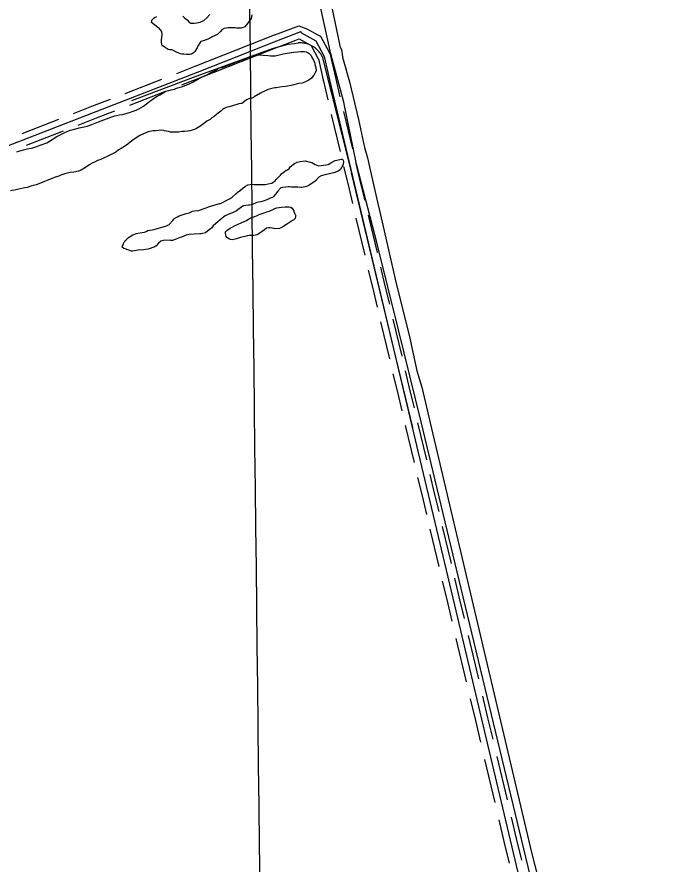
# Model space of a CAD drawing. Extents: x 3694830 to 3732949, y 415201 to 440970.
# Drawn here: x 3703689 to 3705216, y 427545 to 429565 of the extents above; entities that cross this region are included whole.
import ezdxf

# ---------------------------------------------------------------- set-up
doc = ezdxf.new("R2010")
doc.units = 0
for name, color, linetype in [('V-DTCH-CNTR', 7, 'Continuous'), ('V-GRID-MAJR', 7, 'Continuous'), ('V-ROAD-CNTR', 7, 'Continuous'), ('V-SITE-VEGE', 7, 'Continuous'), ('V-TOPO-SHOR', 7, 'Continuous')]:
    doc.layers.add(name, color=color, linetype=linetype)

msp = doc.modelspace()

# ---------------------------------------------------------------- linework, layer by layer
at = {"layer": 'V-DTCH-CNTR'}
msp.add_line((3704416.042, 429470.702), (3704485.8340000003, 429193.391), dxfattribs=at)
for points in [[(3704300.173, 429490.353), (3704334.585, 429500.083), (3704349.802, 429501.601), (3704359.092, 429502.745)], [(3704416.042, 429470.702), (3704414.384, 429473.742), (3704412.551, 429476.681), (3704410.546, 429479.505), (3704408.379, 429482.208), (3704406.056, 429484.778), (3704403.586, 429487.207), (3704400.9790000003, 429489.489), (3704398.241, 429491.613), (3704395.382, 429493.57), (3704392.415, 429495.358), (3704389.347, 429496.966), (3704386.191, 429498.393), (3704382.955, 429499.63), (3704379.654, 429500.677), (3704376.295, 429501.525), (3704372.893, 429502.174), (3704369.461, 429502.623), (3704366.008, 429502.866), (3704362.549, 429502.909), (3704359.092, 429502.745)], [(3703962.853, 429365.757), (3704115.394, 429423.185), (3704300.173, 429490.353)], [(3704632.18, 428586.239), (3704586.36, 428773.27), (3704529.7, 429011.699), (3704485.8340000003, 429193.391)]]:
    msp.add_lwpolyline(points, dxfattribs=at)
at = {"layer": 'V-GRID-MAJR'}
msp.add_spline([(3704347.2800000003, 420679.41000000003), (3704276.781, 426737.893), (3704206.2600000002, 432798.304), (3704135.739, 438858.722), (3704135.717, 438860.645)], degree=3, dxfattribs=at)
at = {"layer": 'V-ROAD-CNTR'}
for points in [[(3704069.3688223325, 429430.173113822), (3704113.188734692, 429447.175079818), (3704246.2764685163, 429499.8229745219), (3704302.3023564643, 429521.98593019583), (3704303.42935421, 429522.41592933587), (3704360.4622401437, 429543.6798868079), (3704379.402202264, 429536.66190084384), (3704405.790149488, 429522.1699298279), (3704411.6491377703, 429518.9519362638), (3704433.141094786, 429479.4300153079), (3704435.2370905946, 429475.576023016), (3704447.5380659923, 429420.4811332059), (3704457.868045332, 429374.22222572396)], [(3702640.0116810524, 429211.32555151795), (3702686.669587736, 429096.15578185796), (3702733.4124942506, 428984.17300582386), (3702761.178438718, 428948.251077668), (3702793.9263732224, 428934.38610539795), (3702838.933283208, 428939.7740946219), (3702890.415180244, 428956.64506087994), (3704118.660723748, 429433.2091077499), (3704307.7363455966, 429508.004958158), (3704364.9862310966, 429529.83991448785), (3704365.2242306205, 429527.33491949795), (3704400.5731599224, 429507.921958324), (3704421.055118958, 429470.2560336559), (3704433.397094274, 429414.9821442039), (3704727.352506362, 428178.9806162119), (3704932.014097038, 427313.96634624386), (3705216.273528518, 426100.2187737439)], [(3704081.9707971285, 429402.56416903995), (3704257.3124464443, 429471.927030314), (3704313.1703347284, 429494.02398612), (3704314.1233328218, 429494.3879853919), (3704361.296238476, 429512.37894941), (3704389.497182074, 429496.8919803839), (3704406.7851474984, 429465.09804397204), (3704406.8731473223, 429464.936044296), (3704418.260124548, 429413.943146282), (3704418.780123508, 429411.612150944), (3704429.3021024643, 429367.36923942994)], [(3704124.178712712, 429419.26113564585), (3704257.3124464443, 429471.927030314), (3704313.1703347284, 429494.02398612), (3704314.1233328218, 429494.3879853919), (3704361.296238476, 429512.37894941), (3704389.497182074, 429496.8919803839), (3704406.7851474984, 429465.09804397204), (3704406.8731473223, 429464.936044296), (3704418.260124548, 429413.943146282), (3704418.7581235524, 429411.7131507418)], [(3703946.544067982, 429382.516209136), (3704034.275892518, 429416.5571410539)], [(3703957.396046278, 429354.5482650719), (3704045.1278708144, 429388.58919699)], [(3703823.719313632, 429334.8603044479), (3703867.5852259, 429351.88027040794)], [(3703867.5852259, 429351.88027040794), (3703911.4511381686, 429368.90023636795)], [(3703878.437204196, 429323.912326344), (3703922.303116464, 429340.9322923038)], [(3704437.701085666, 429332.05431006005), (3704458.6980436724, 429243.76848663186)], [(3704466.8870272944, 429338.996296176), (3704487.8839853, 429250.7104727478)], [(3703700.8955592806, 429287.20339976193), (3703788.627383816, 429321.24433167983)], [(3703834.571291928, 429306.892360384), (3703878.437204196, 429323.912326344)], [(3703711.747537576, 429259.23545569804), (3703799.479362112, 429293.27638761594)], [(3704467.0970268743, 429208.4545572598), (3704477.5950058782, 429164.311645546)], [(3704496.282968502, 429215.39454338), (3704506.780947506, 429171.251631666)], [(3704506.780947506, 429171.2526316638), (3704517.279926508, 429127.10971994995)], [(3704477.5950058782, 429164.31064554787), (3704488.09398488, 429120.1677338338)], [(3704525.677909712, 429091.7957905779), (3704546.674867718, 429003.50996715)], [(3704496.4919680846, 429084.85380446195), (3704517.4889260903, 428996.5679810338)], [(3704555.0738509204, 428968.19403778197), (3704565.5718299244, 428924.0511260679)], [(3704525.8879092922, 428961.254051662), (3704536.385888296, 428917.1111399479)], [(3704536.385888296, 428917.11013994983), (3704546.8848672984, 428872.96722823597)], [(3704565.5718299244, 428924.052126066), (3704576.070808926, 428879.9092143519)], [(3704584.469792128, 428844.59428498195), (3704605.4657501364, 428756.3084615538)], [(3704555.2838505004, 428837.654298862), (3704576.2798085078, 428749.36847543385)], [(3704584.67879171, 428714.0535460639), (3704595.177770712, 428669.91063434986)], [(3704613.8647333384, 428720.99553217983), (3704624.3637123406, 428676.85262046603)], [(3704595.177770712, 428669.9116343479), (3704605.675749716, 428625.76872263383)], [(3704624.3637123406, 428676.8516204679), (3704634.8616913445, 428632.7087087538)], [(3704614.074732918, 428590.4527932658), (3704635.0716909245, 428502.1669698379)], [(3704643.2606745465, 428597.394779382), (3704664.257632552, 428509.10895595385)], [(3704643.469674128, 428466.85304046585), (3704653.9686531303, 428422.710128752)], [(3704672.6556157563, 428473.795026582), (3704683.154594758, 428429.65211486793)], [(3704653.9686531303, 428422.7111287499), (3704664.4666321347, 428378.568217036)], [(3704683.154594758, 428429.65111486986), (3704693.652573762, 428385.508203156)], [(3704672.8656153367, 428343.252287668), (3704693.8625733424, 428254.9664642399)], [(3704702.051556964, 428350.19427378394), (3704723.04851497, 428261.90845035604)], [(3704702.2615565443, 428219.6535348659), (3704712.7595355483, 428175.510623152)], [(3704731.447498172, 428226.59352098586), (3704741.9454771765, 428182.450609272)], [(3704741.9494771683, 428182.43460930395), (3704754.131452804, 428130.945712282)], [(3704712.755535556, 428175.52662311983), (3704724.937511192, 428124.03772609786)], [(3704734.6834917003, 428082.84680848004), (3704759.0484429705, 427979.86901443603)], [(3704763.8774333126, 428089.7547946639), (3704788.2423845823, 427986.7770006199)], [(3704768.79342348, 427938.6770968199), (3704780.9763991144, 427887.1881997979)], [(3704797.987365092, 427945.585083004), (3704810.170340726, 427894.096185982)], [(3704780.9763991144, 427887.1881997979), (3704793.15837475, 427835.69930277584)], [(3704810.170340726, 427894.096185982), (3704822.3523163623, 427842.60728895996)], [(3704802.904355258, 427794.50838515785), (3704827.26830653, 427691.53059111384)], [(3704832.0982968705, 427801.41637134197), (3704856.4622481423, 427698.43857729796)], [(3704866.20822865, 427657.2476596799), (3704878.390204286, 427605.7587626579)], [(3704837.014287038, 427650.339673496), (3704849.1962626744, 427598.850776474)], [(3704849.1962626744, 427598.850776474), (3704861.379238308, 427547.361879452)], [(3704878.390204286, 427605.7587626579), (3704890.57317992, 427554.2698656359)]]:
    msp.add_lwpolyline(points, dxfattribs=at)
at = {"layer": 'V-SITE-VEGE'}
for points in [[(3704248.0160000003, 429569.629), (3704246.628, 429560.849), (3704237.789, 429549.059), (3704231.3370000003, 429541.313), (3704227.948, 429539.3), (3704222.873, 429537.969), (3704217.804, 429537.992), (3704212.062, 429538.354), (3704208.009, 429539.044), (3704192.1240000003, 429539.116), (3704182.65, 429537.12700000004), (3704177.573, 429534.446), (3704172.8200000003, 429529.396), (3704167.0530000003, 429524.014), (3704158.242, 429518.982), (3704155.875, 429517.979), (3704151.809, 429515.967), (3704149.7800000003, 429515.302), (3704143.681, 429511.947), (3704136.912, 429509.61), (3704132.511, 429507.939), (3704126.758, 429505.936), (3704124.381, 429503.243), (3704120.6350000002, 429496.499), (3704118.247, 429491.103), (3704112.801, 429482.677), (3704108.728, 429478.303), (3704104.664, 429476.291), (3704100.603, 429474.956), (3704092.829, 429474.993), (3704086.075, 429475.695), (3704081.684, 429476.39), (3704078.307, 429477.08), (3704070.2090000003, 429480.156), (3704067.174, 429481.52), (3704060.094, 429485.606), (3704058.0700000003, 429486.63), (3704055.707, 429486.3), (3704053, 429486.31200000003), (3704049.287, 429487.342), (3704039.849, 429493.128), (3704037.492, 429495.166), (3704035.131, 429496.19), (3704033.793, 429499.575), (3704032.796, 429503.634), (3704032.81, 429507.014), (3704033.165, 429510.393), (3704034.201, 429515.795), (3704034.561, 429521.2), (3704033.9220000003, 429529.99), (3704030.898, 429533.721), (3704026.523, 429538.471), (3704024.504, 429539.831), (3704009.682, 429551.723), (3704010.035, 429554.76300000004), (3704010.381, 429556.788), (3704015.8140000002, 429562.848), (3704017.846, 429563.854), (3704021.909, 429565.525)], [(3704083.759, 429566.614), (3704088.471, 429561.863), (3704092.1780000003, 429559.143), (3704094.197, 429557.783), (3704098.906, 429552.356), (3704103.288, 429549.97000000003), (3704105.316, 429549.624), (3704111.4, 429549.935), (3704117.487, 429550.585), (3704125.603, 429552.579), (3704134.41, 429556.598), (3704141.1950000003, 429562.652), (3704148.664, 429570.731)], [(3703688.63, 429243.14900000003), (3703695.419, 429245.924), (3703704.127, 429248.185), (3703713.798, 429250.43200000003), (3703722.9790000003, 429252.20300000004), (3703726.364, 429253.109), (3703733.626, 429255.39400000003), (3703737.503, 429256.775), (3703746.219, 429259.517), (3703760.275, 429264.579), (3703764.164, 429266.918), (3703784.126, 429279.587), (3703793.362, 429284.73), (3703802.593, 429289.387), (3703815.684, 429294.466), (3703823.427, 429296.743), (3703836.975, 429300.368), (3703848.5700000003, 429302.58), (3703856.308, 429304.376), (3703867.447, 429308.04000000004), (3703870.85, 429309.91000000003), (3703882.977, 429315.005), (3703895.576, 429319.607), (3703914.485, 429326.994), (3703921.747, 429329.28), (3703932.864, 429331.5), (3703940.102, 429332.342), (3703945.912, 429334.17100000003), (3703951.224, 429335.045), (3703958.978, 429337.802), (3703963.3340000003, 429339.174), (3703973.029, 429342.862), (3703979.3370000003, 429345.645), (3703990.5270000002, 429352.199), (3703997.3570000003, 429357.38300000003), (3704005.656, 429363.985), (3704010.526, 429367.27400000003), (3704016.869, 429371.985), (3704022.7120000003, 429375.739), (3704029.028, 429379.003), (3704036.8200000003, 429384.17), (3704043.63, 429387.908), (3704050.401, 429389.72000000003), (3704056.203, 429391.066), (3704063.932, 429392.38300000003), (3704069.269, 429394.699), (3704080.881, 429397.874), (3704088.149, 429400.642), (3704099.309, 429405.26900000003), (3704106.106, 429408.527), (3704123.619, 429418.827), (3704132.349, 429422.534), (3704144.0130000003, 429428.598), (3704151.308, 429432.808), (3704157.616, 429435.592), (3704165.881, 429440.26900000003), (3704171.71, 429443.061), (3704179.4450000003, 429444.857), (3704186.718, 429447.624), (3704202.237, 429454.103), (3704208.0500000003, 429455.93200000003), (3704217.261, 429459.631), (3704222.599, 429461.947), (3704231.804, 429465.16500000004), (3704236.181, 429467.49700000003), (3704243.941, 429470.739), (3704246.347, 429470.69800000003), (3704253.609, 429472.984), (3704259.403, 429473.848), (3704269.043, 429474.168), (3704275.775, 429473.574), (3704287.324, 429472.896), (3704293.093, 429472.316), (3704303.685, 429472.13800000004), (3704310.452, 429473.469), (3704323.026, 429476.62700000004), (3704332.6890000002, 429478.393), (3704348.145, 429481.02), (3704358.272, 429481.813), (3704365.5100000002, 429482.657), (3704373.208, 429482.042), (3704377.534, 429481.487), (3704382.316, 429479.48), (3704385.173, 429477.506), (3704389.433, 429473.099), (3704391.759, 429468.245), (3704395.497, 429461.43700000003), (3704397.3340000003, 429456.108), (3704399.611, 429448.365)], [(3704399.611, 429448.365), (3704400.508, 429444.496), (3704401.342, 429436.775), (3704399.832, 429432.94800000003), (3704398.823, 429430.074), (3704396.838, 429426.73600000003), (3704395.364, 429424.835), (3704392.415, 429421.514), (3704390.93, 429419.132), (3704387.5100000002, 429416.299), (3704384.589, 429414.42100000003), (3704379.244, 429411.624), (3704376.321, 429409.746), (3704371.963, 429408.374), (3704368.088, 429406.993), (3704360.3680000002, 429406.162), (3704354.076, 429404.341), (3704348.274, 429402.994), (3704342.464, 429401.167), (3704333.764, 429399.387), (3704328.46, 429398.994), (3704320.739, 429398.16000000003), (3704314.9450000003, 429397.29600000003), (3704306.7260000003, 429395.50800000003), (3704303.355, 429395.563), (3704299.497, 429395.148), (3704292.722, 429393.335), (3704287.393, 429391.498), (3704277.2, 429386.855), (3704269.432, 429383.132), (3704253.869, 429374.246), (3704252.401, 429372.824), (3704248.524, 429371.444), (3704243.693, 429370.563), (3704241.262, 429369.161), (3704237.3850000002, 429367.78), (3704235.444, 429366.85000000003), (3704231.045, 429363.072), (3704224.221, 429358.37), (3704217.464, 429357.52), (3704212.619, 429355.677), (3704194.224, 429350.206), (3704190.363, 429349.791), (3704186.978, 429348.88300000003), (3704182.122, 429346.559), (3704178.22, 429343.735), (3704174.301, 429339.94800000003), (3704167.9620000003, 429335.238), (3704164.536, 429331.924), (3704158.674, 429327.207), (3704153.323, 429323.92600000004), (3704148.932, 429320.62700000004), (3704141.148, 429315.943), (3704136.748, 429312.16500000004), (3704134.3170000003, 429310.762), (3704124.557, 429303.219), (3704120.182, 429300.884), (3704116.291, 429298.541), (3704111.435, 429296.219), (3704100.786, 429293.02400000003), (3704095.965, 429292.625), (3704087.752, 429291.318), (3704081.491, 429291.425), (3704074.2460000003, 429290.102), (3704054.986, 429290.427), (3704049.715, 429291.95900000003), (3704040.591, 429293.559), (3704038.191, 429294.081), (3704030.975, 429294.685), (3704025.671, 429294.294), (3704019.396, 429293.436), (3704013.61, 429293.05100000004), (3704001.531, 429290.847), (3703990.376, 429286.219), (3703981.6350000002, 429282.033), (3703974.821, 429277.81200000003), (3703964.589, 429270.76), (3703958.738, 429266.525), (3703953.36, 429261.798), (3703947.509, 429257.563), (3703937.284, 429250.993), (3703929.989, 429246.78), (3703924.1350000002, 429242.545), (3703908.583, 429234.13800000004), (3703892.082, 429226.712), (3703886.264, 429224.402), (3703880.935, 429222.565), (3703873.646, 429218.835), (3703867.819, 429216.044), (3703862.47, 429212.76300000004), (3703851.753, 429205.72000000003), (3703841.535, 429199.62700000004), (3703835.236, 429197.327), (3703824.111, 429194.626), (3703815.911, 429193.80100000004), (3703805.278, 429191.572), (3703793.647, 429187.433), (3703788.791, 429185.109), (3703779.6040000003, 429182.854), (3703772.323, 429179.606), (3703760.197, 429174.51300000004)], [(3704152.7970000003, 429114.47500000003), (3704171.071, 429119.804), (3704173.438, 429120.132), (3704176.822, 429121.467), (3704180.2090000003, 429123.145), (3704190.7090000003, 429128.844), (3704197.146, 429132.197), (3704201.211, 429134.884), (3704210.372, 429142.955), (3704216.137, 429147.661), (3704221.56, 429151.694), (3704227.669, 429157.414), (3704233.093, 429161.444), (3704238.849, 429164.123), (3704244.6, 429165.452), (3704248.657, 429165.772), (3704253.724, 429165.413), (3704280.088, 429165.639), (3704287.526, 429166.62), (3704295.983, 429168.27400000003), (3704303.781, 429174.324), (3704306.495, 429177.015), (3704308.873, 429179.706), (3704316.342, 429187.788), (3704320.075, 429191.49), (3704326.518, 429196.531), (3704330.586, 429199.218), (3704333.293, 429200.219), (3704337.362, 429203.244), (3704340.082, 429207.289), (3704349.919, 429215.358), (3704356.691, 429218.706), (3704363.458, 429220.367), (3704375.289, 429221.332), (3704387.446, 429218.913), (3704391.495, 429217.545), (3704399.2490000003, 429212.777), (3704402.958, 429211.075), (3704408.36, 429209.699), (3704430.344, 429213.322), (3704436.778, 429217.015), (3704447.279, 429222.71400000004), (3704458.4420000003, 429225.033), (3704461.15, 429225.696), (3704464.191, 429225.684), (3704465.866, 429222.29600000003), (3704466.8680000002, 429219.58900000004), (3704466.165, 429213.50800000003), (3704465.4790000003, 429211.145), (3704459.014, 429200.358), (3704453.9280000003, 429197.00200000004), (3704443.434, 429192.99), (3704439.715, 429192.33), (3704433.627, 429191.005), (3704429.903, 429190.00800000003), (3704425.168, 429189.01), (3704413.665, 429185.68200000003), (3704407.906, 429182.666), (3704403.832, 429178.629), (3704402.128, 429175.256), (3704398.739, 429172.567), (3704389.588, 429166.859), (3704384.503, 429163.16500000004), (3704381.1180000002, 429161.489), (3704375.363, 429159.48600000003), (3704367.923, 429158.16500000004)], [(3703760.197, 429174.51300000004), (3703752.443, 429171.754), (3703734.507, 429164.832), (3703724.347, 429162.116), (3703712.7260000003, 429158.456), (3703706.9220000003, 429157.11100000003), (3703703.545, 429156.685), (3703696.77, 429154.87200000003), (3703690.006, 429153.543), (3703673.571, 429149.967)], [(3704367.923, 429158.16500000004), (3704365.555, 429157.838), (3704358.125, 429158.54600000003), (3704352.042, 429158.909), (3704348.323, 429158.587), (3704343.256, 429158.94800000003), (3704337.852, 429159.646), (3704335.824, 429159.654), (3704322.2970000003, 429158.022), (3704317.9020000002, 429157.367), (3704310.431, 429149.287), (3704304.994, 429141.876), (3704299.9020000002, 429136.489), (3704297.5270000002, 429134.472), (3704294.477, 429133.13300000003), (3704289.0640000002, 429131.128), (3704283.985, 429128.78500000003), (3704277.5530000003, 429126.108), (3704269.768, 429123.775), (3704264.361, 429123.12200000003), (3704260.636, 429122.123), (3704249.802, 429117.441), (3704243.04, 429115.78), (3704240.332, 429115.79000000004), (3704228.161, 429114.154), (3704224.772, 429112.141), (3704212.228, 429102.73), (3704208.838, 429100.717), (3704202.407, 429098.04000000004), (3704193.943, 429094.69800000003), (3704185.139, 429090.68), (3704177.342, 429084.97000000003), (3704172.253, 429080.255), (3704168.183, 429077.235), (3704156.651, 429067.14400000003), (3704152.911, 429062.092), (3704150.876, 429060.072), (3704138.327, 429049.99), (3704131.225, 429048.327), (3704127.84, 429047.668), (3704124.125, 429047.684), (3704111.2800000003, 429047.061), (3704098.768, 429045.76300000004), (3704091.668, 429044.78), (3704080.832, 429039.418), (3704077.787, 429038.757), (3704065.6010000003, 429034.077), (3704059.17, 429032.076), (3704054.775, 429031.757), (3704041.2630000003, 429032.83), (3704031.788, 429030.503), (3704026.021, 429025.121), (3704020.248, 429018.723), (3704017.196, 429016.37200000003), (3704001.63, 429011.369), (3703990.132, 429009.728), (3703977.623, 429008.43), (3703964.434, 429006.46), (3703962.0700000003, 429006.468), (3703946.545, 429011.604), (3703943.507, 429012.968), (3703939.467, 429015.69), (3703942.881, 429024.46400000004), (3703943.907, 429027.499), (3703945.6070000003, 429029.52), (3703946.966, 429031.542), (3703949.34, 429033.559), (3703950.7, 429035.242), (3703952.396, 429036.588), (3703954.433, 429038.945), (3703958.501, 429041.63), (3703964.598, 429044.985), (3703973.4020000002, 429048.327), (3703976.441, 429048.989), (3703992.6780000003, 429051.624), (3703996.739, 429053.295), (3704000.802, 429055.30700000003), (3704015.685, 429058.284), (3704018.39, 429058.61), (3704039.37, 429064.942), (3704043.431, 429065.94), (3704045.463, 429066.605), (3704051.562, 429069.96), (3704060.051, 429079.72500000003), (3704063.106, 429083.088), (3704064.802, 429084.773), (3704071.239, 429088.46400000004), (3704075.304, 429090.473), (3704079.703, 429092.14400000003), (3704082.073, 429092.81), (3704092.225, 429096.146), (3704098.994, 429098.145), (3704107.1180000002, 429101.487), (3704111.515, 429102.484), (3704116.25, 429103.142), (3704119.627, 429102.45), (3704132.827, 429107.123), (3704139.597, 429109.8), (3704145.014, 429112.143), (3704149.753, 429113.81200000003), (3704152.7970000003, 429114.47500000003)]]:
    msp.add_lwpolyline(points, dxfattribs=at)
msp.add_lwpolyline([(3704207.005, 429066.929), (3704231.384, 429077.978), (3704234.432, 429078.979), (3704236.464, 429079.983), (3704240.529, 429082.332), (3704243.914, 429084.007), (3704246.964, 429085.683), (3704255.7660000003, 429089.365), (3704259.489, 429090.7), (3704266.264, 429094.05100000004), (3704278.106, 429097.381), (3704281.8310000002, 429099.054), (3704291.985, 429102.728), (3704302.821, 429107.75), (3704308.236, 429109.417), (3704313.311, 429110.748), (3704319.393, 429111.059), (3704327.849, 429112.036), (3704336.6350000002, 429112.337), (3704341.7, 429110.963), (3704344.395, 429109.26300000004), (3704346.742, 429105.19800000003), (3704348.088, 429103.164), (3704348.415, 429101.135), (3704350.0870000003, 429096.734), (3704353.103, 429090.977), (3704352.755, 429088.61100000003), (3704351.3850000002, 429084.224), (3704348.3310000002, 429081.195), (3704345.62, 429079.518), (3704338.503, 429074.818), (3704335.789, 429072.803), (3704332.0640000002, 429070.79000000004), (3704326.3030000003, 429067.097), (3704322.574, 429064.07), (3704319.862, 429062.393), (3704314.109, 429060.728), (3704304.304, 429059.417), (3704301.602, 429060.103), (3704292.487, 429061.83400000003), (3704287.754, 429061.852), (3704283.023, 429061.537), (3704278.949, 429057.498), (3704265.052, 429047.756), (3704261.324, 429045.407), (3704253.2060000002, 429043.75200000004), (3704241.715, 429043.80100000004), (3704237.318, 429042.806), (3704231.565, 429041.141), (3704221.755, 429038.816), (3704216.68, 429037.487), (3704211.941, 429035.818), (3704201.453, 429033.158), (3704197.4, 429033.852), (3704195.379, 429034.874), (3704188.637, 429038.957), (3704187.295, 429041.667), (3704186.634, 429045.05), (3704185.636, 429048.771), (3704185.313, 429052.153), (3704188.704, 429055.518), (3704191.418, 429057.53500000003), (3704197.181, 429061.563), (3704201.924, 429063.91000000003)], close=True, dxfattribs=at)
at = {"layer": 'V-TOPO-SHOR'}
for points in [[(3704651.665, 428599.563), (3704598.1180000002, 428819.15), (3704546.738, 429023.892), (3704497.919, 429213.791), (3704467.566, 429361.735), (3704436.676, 429476.468), (3704411.8170000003, 429589.075), (3704387.782, 429709.95), (3704353.775, 429863.028), (3704318.932, 430005.476), (3704307.865, 430057.51), (3704292.542, 430128.199), (3704280.559, 430181.28500000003), (3704255.098, 430276.042), (3704251.5100000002, 430296.667), (3704242.665, 430346.587), (3704235.827, 430375.103), (3704233.24, 430384.041), (3704229.126, 430395.288)], [(3704436.67, 429598.422), (3704456.615, 429503.952), (3704458.416, 429494.885), (3704460.494, 429490.01900000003), (3704462.055, 429486.337), (3704462.825, 429482.001), (3704463.716, 429475.69800000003), (3704464.6070000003, 429468.999), (3704466.419, 429462.95300000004), (3704481.294, 429410.379), (3704502.1750000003, 429319.974), (3704516.595, 429253.22500000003), (3704523.714, 429228.909), (3704539.18, 429161.63300000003), (3704561.09, 429065.315), (3704592.019, 428929.052), (3704623.134, 428805.784), (3704641.546, 428720.772), (3704653.066, 428681.99700000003), (3704673.312, 428596.716)], [(3704673.312, 428596.716), (3704914.8818170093, 427572.6316396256), (3705055.449905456, 427023.74672283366), (3705062.1436239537, 427003.6655673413), (3705062.1436239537, 426996.9718488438), (3705062.1436239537, 426996.9718488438), (3705035.368749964, 427003.6655673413), (3704747.5388545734, 428201.8411783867), (3704651.665, 428599.563)]]:
    msp.add_lwpolyline(points, dxfattribs=at)

doc.saveas('drawing.dxf')
